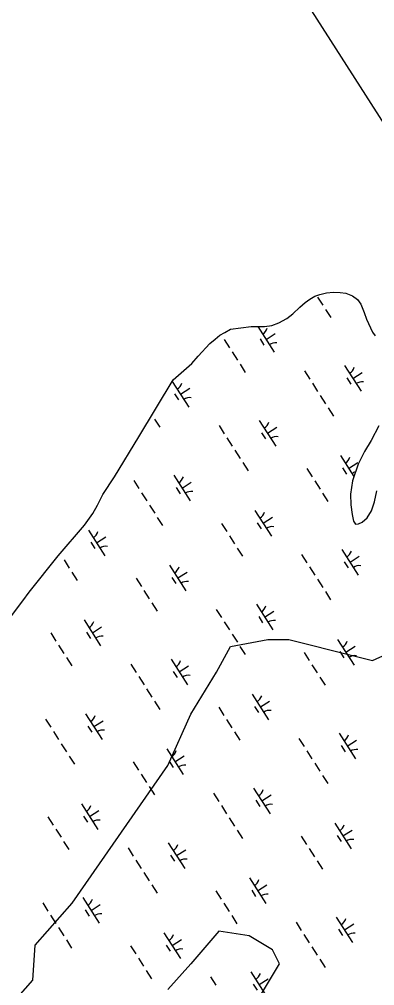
# Model space of a CAD drawing. Extents: x 3962991 to 3983549, y 181631 to 204078.
# Drawn here: x 3979493 to 3980076, y 190573 to 192156 of the extents above; entities that cross this region are included whole.
import ezdxf

# ---------------------------------------------------------------- set-up
doc = ezdxf.new("R2010")
doc.units = 0
for name, color, linetype in [('V-GRID-FRAM', 7, 'Continuous'), ('V-SITE-VEGE', 7, 'Continuous'), ('V-WETL-SWMP', 7, 'Continuous')]:
    doc.layers.add(name, color=color, linetype=linetype)

msp = doc.modelspace()

# ---------------------------------------------------------------- linework, layer by layer
at = {"layer": 'V-GRID-FRAM'}
msp.add_lwpolyline([(3973881.1, 201670.7), (3982001.8, 189003.7), (3974929.2, 184418.3), (3966825.4, 197159.8), (3973881.1, 201670.7)], dxfattribs=at)
at = {"layer": 'V-SITE-VEGE'}
for p, q in [((3979816.3, 191086.8), (3979839.2, 191128.8)), ((3979839.2, 191128.8), (3979900.3, 191140.2)), ((3979900.3, 191140.2), (3979934.6, 191140.2)), ((3979934.6, 191140.2), (3980041.5, 191113.5)), ((3980041.5, 191113.5), (3980072.1, 191105.9)), ((3980072.1, 191105.9), (3980114, 191125)), ((3979774.3, 191018), (3979816.3, 191086.8)), ((3979736.1, 190934), (3979774.3, 191018)), ((3979579.6, 190708.7), (3979736.1, 190934)), ((3979518.6, 190639.9), (3979579.6, 190708.7)), ((3979820.1, 190662.8), (3979774.3, 190609.4)), ((3979869.7, 190655.2), (3979820.1, 190662.8)), ((3979907.9, 190632.3), (3979869.7, 190655.2)), ((3979514.8, 190582.6), (3979518.6, 190639.9)), ((3979919.4, 190609.4), (3979907.9, 190632.3)), ((3979774.3, 190609.4), (3979736.1, 190567.4)), ((3979885, 190552.1), (3979919.4, 190609.4)), ((3979434.6, 190491), (3979514.8, 190582.6))]:
    msp.add_line(p, q, dxfattribs=at)
at = {"layer": 'V-WETL-SWMP'}
for p, q in [((3979961.4, 191692.7), (3979968.9, 191698.1)), ((3979968.9, 191698.1), (3979977.5, 191702.8)), ((3979977.5, 191702.8), (3979985.6, 191705.7)), ((3979981.8, 191701.3), (3979990.5, 191687.8)), ((3979985.6, 191705.7), (3979996.4, 191708.3)), ((3979996.4, 191708.3), (3980008.1, 191709.1)), ((3980008.1, 191709.1), (3980019.1, 191709)), ((3980019.1, 191709), (3980028.2, 191707.6)), ((3980028.2, 191707.6), (3980039.3, 191703.3)), ((3980039.3, 191703.3), (3980047.4, 191697.6)), ((3979941.2, 191673.7), (3979952.6, 191684.6)), ((3979952.6, 191684.6), (3979961.4, 191692.7)), ((3980047.4, 191697.6), (3980052.6, 191689.8)), ((3980052.6, 191689.8), (3980058.4, 191676)), ((3979931.2, 191666), (3979941.2, 191673.7)), ((3979994.8, 191681.1), (3980003.4, 191667.6)), ((3980058.4, 191676), (3980062.3, 191665.1)), ((3979839.2, 191648.5), (3979872.8, 191653.3)), ((3979872.8, 191653.3), (3979884.2, 191653.1)), ((3979883.8, 191653), (3979910.7, 191610.9)), ((3979884.2, 191653.1), (3979895.1, 191653.4)), ((3979895.1, 191653.4), (3979906.7, 191654.8)), ((3979906.7, 191654.8), (3979918.6, 191659)), ((3979918.6, 191659), (3979931.2, 191666)), ((3980062.3, 191665.1), (3980071.8, 191644)), ((3979813.7, 191632.6), (3979821.6, 191638.8)), ((3979821.6, 191638.8), (3979830, 191643.4)), ((3979830, 191643.4), (3979839.2, 191648.5)), ((3979897.3, 191632), (3979912.4, 191641.7)), ((3980071.8, 191644), (3980076.4, 191637.9)), ((3979786.1, 191604.7), (3979805.2, 191625.4)), ((3979805.2, 191625.4), (3979813.7, 191632.6)), ((3979828.9, 191631.7), (3979837.5, 191618.3)), ((3979887.5, 191632.9), (3979894, 191622.8)), ((3979775.5, 191592.4), (3979786.1, 191604.7)), ((3979841.8, 191611.5), (3979850.4, 191598)), ((3979745, 191565.6), (3979775.5, 191592.4)), ((3979854.8, 191591.3), (3979863.4, 191577.8)), ((3980026.2, 191589.1), (3980053.2, 191547)), ((3979960.3, 191580.6), (3979969, 191567.1)), ((3980039.7, 191568), (3980054.9, 191577.7)), ((3979743.7, 191563.2), (3979770.7, 191521.2)), ((3979973.3, 191560.4), (3979981.9, 191546.9)), ((3980030, 191568.9), (3980036.4, 191558.8)), ((3979747.5, 191543.1), (3979754, 191533)), ((3979757.2, 191542.2), (3979772.4, 191551.9)), ((3979986.2, 191540.2), (3979994.9, 191526.7)), ((3979999.2, 191520), (3980007.8, 191506.5)), ((3979714.7, 191501.5), (3979723.4, 191488.1)), ((3979886.2, 191499.3), (3979913.2, 191457.2)), ((3979820.3, 191490.8), (3979828.9, 191477.3)), ((3979889.9, 191479.1), (3979896.4, 191469)), ((3979899.7, 191478.2), (3979914.8, 191488)), ((3980082.1, 191490.6), (3980069.8, 191466.5)), ((3979833.3, 191470.6), (3979841.9, 191457.1)), ((3980069.8, 191466.5), (3980058.9, 191448.5)), ((3979846.2, 191450.4), (3979854.8, 191436.9)), ((3980058.9, 191448.5), (3980048.2, 191427.7)), ((3979859.2, 191430.2), (3979867.8, 191416.7)), ((3980019.2, 191441.8), (3980041.3, 191407.3)), ((3980032.7, 191420.7), (3980047.9, 191430.4)), ((3979964.3, 191420.5), (3979972.9, 191407)), ((3980023, 191421.6), (3980029.4, 191411.5)), ((3980048.2, 191427.7), (3980039, 191400.5)), ((3979680.3, 191401), (3979688.9, 191387.6)), ((3979746.1, 191409.5), (3979773.1, 191367.4)), ((3979759.6, 191388.5), (3979774.8, 191398.2)), ((3979977.3, 191400.2), (3979985.9, 191386.8)), ((3980039, 191400.5), (3980036.1, 191378.5)), ((3979749.9, 191389.4), (3979756.4, 191379.3)), ((3980075.2, 191366.2), (3980079, 191384.1)), ((3979693.2, 191380.8), (3979701.9, 191367.4)), ((3979990.2, 191380), (3979998.8, 191366.6)), ((3980036.1, 191378.5), (3980036.5, 191361.1)), ((3980070.3, 191351), (3980075.2, 191366.2)), ((3979706.2, 191360.6), (3979714.8, 191347.2)), ((3979879.2, 191352), (3979906.2, 191309.9)), ((3980036.5, 191361.1), (3980038.8, 191345.1)), ((3980063.1, 191339.9), (3980070.3, 191351)), ((3979719.1, 191340.4), (3979727.8, 191327)), ((3979892.7, 191330.9), (3979907.8, 191340.6)), ((3980038.8, 191345.1), (3980040.7, 191334.4)), ((3980040.7, 191334.4), (3980044.1, 191329.6)), ((3980055, 191332.9), (3980063.1, 191339.9)), ((3979606.1, 191319.7), (3979633.1, 191277.7)), ((3979824.3, 191330.7), (3979832.9, 191317.2)), ((3979882.9, 191331.8), (3979889.4, 191321.7)), ((3980044.1, 191329.6), (3980048.7, 191330.1)), ((3980048.7, 191330.1), (3980055, 191332.9)), ((3979619.6, 191298.7), (3979634.8, 191308.4)), ((3979837.2, 191310.5), (3979845.9, 191297)), ((3979609.9, 191299.6), (3979616.4, 191289.5)), ((3979850.2, 191290.3), (3979858.8, 191276.8)), ((3980021.6, 191288), (3980048.6, 191245.9)), ((3979566.1, 191270.9), (3979574.8, 191257.4)), ((3979955.7, 191279.6), (3979964.4, 191266.1)), ((3980035.1, 191267), (3980050.3, 191276.7)), ((3979739.1, 191262.2), (3979766.1, 191220.1)), ((3979968.7, 191259.3), (3979977.3, 191245.9)), ((3980025.4, 191267.9), (3980031.9, 191257.8)), ((3979579.1, 191250.7), (3979587.7, 191237.2)), ((3979684.2, 191240.9), (3979692.9, 191227.4)), ((3979742.9, 191242), (3979749.4, 191231.9)), ((3979752.6, 191241.2), (3979767.8, 191250.9)), ((3979981.6, 191239.1), (3979990.3, 191225.7)), ((3979697.2, 191220.7), (3979705.8, 191207.2)), ((3979994.6, 191218.9), (3980003.2, 191205.5)), ((3979710.1, 191200.5), (3979718.8, 191187)), ((3979881.6, 191198.3), (3979908.6, 191156.2)), ((3979815.7, 191189.8), (3979824.3, 191176.3)), ((3979885.4, 191178.1), (3979891.8, 191168)), ((3979895.1, 191177.2), (3979910.2, 191186.9)), ((3979599.1, 191172.4), (3979626.1, 191130.3)), ((3979612.6, 191151.4), (3979627.8, 191161.1)), ((3979828.7, 191169.6), (3979837.3, 191156.1)), ((3979544.2, 191151.1), (3979552.8, 191137.7)), ((3979602.9, 191152.3), (3979609.3, 191142.2)), ((3979841.6, 191149.4), (3979850.3, 191135.9)), ((3979557.2, 191130.9), (3979565.8, 191117.5)), ((3979854.6, 191129.2), (3979863.2, 191115.7)), ((3980014.6, 191140.7), (3980041.6, 191098.6)), ((3980028.1, 191119.7), (3980043.3, 191129.4)), ((3979959.7, 191119.4), (3979968.3, 191105.9)), ((3980018.4, 191120.6), (3980024.9, 191110.4)), ((3979570.1, 191110.7), (3979578.7, 191097.3)), ((3979675.7, 191100), (3979684.3, 191086.5)), ((3979741.6, 191108.5), (3979768.5, 191066.4)), ((3979755.1, 191087.4), (3979770.2, 191097.1)), ((3979972.7, 191099.2), (3979981.3, 191085.7)), ((3979745.3, 191088.3), (3979751.8, 191078.2)), ((3979688.6, 191079.8), (3979697.3, 191066.3)), ((3979985.6, 191079), (3979994.3, 191065.5)), ((3979701.6, 191059.6), (3979710.2, 191046.1)), ((3979874.6, 191050.9), (3979901.6, 191008.8)), ((3979714.5, 191039.4), (3979723.2, 191025.9)), ((3979888.1, 191029.9), (3979903.2, 191039.6)), ((3979601.5, 191018.7), (3979628.5, 190976.6)), ((3979819.7, 191029.6), (3979828.3, 191016.2)), ((3979878.3, 191030.8), (3979884.8, 191020.7)), ((3979535.6, 191010.2), (3979544.3, 190996.8)), ((3979615, 190997.7), (3979630.2, 191007.4)), ((3979832.6, 191009.4), (3979841.3, 190996)), ((3979548.6, 190990), (3979557.2, 190976.6)), ((3979605.3, 190998.5), (3979611.8, 190988.4)), ((3979845.6, 190989.2), (3979854.2, 190975.8)), ((3980017, 190987), (3980044, 190944.9)), ((3979951.2, 190978.5), (3979959.8, 190965)), ((3980030.5, 190965.9), (3980045.7, 190975.7)), ((3979561.6, 190969.8), (3979570.2, 190956.4)), ((3979734.6, 190961.2), (3979761.5, 190919.1)), ((3979964.1, 190958.3), (3979972.7, 190944.8)), ((3980020.8, 190966.8), (3980027.3, 190956.7)), ((3979574.5, 190949.6), (3979583.1, 190936.1)), ((3979679.6, 190939.9), (3979688.3, 190926.4)), ((3979738.3, 190941), (3979744.8, 190930.9)), ((3979748, 190940.1), (3979763.2, 190949.8)), ((3979977.1, 190938.1), (3979985.7, 190924.6)), ((3979692.6, 190919.7), (3979701.2, 190906.2)), ((3979990, 190917.9), (3979998.6, 190904.4)), ((3979705.6, 190899.5), (3979714.2, 190886)), ((3979877, 190897.2), (3979904, 190855.1)), ((3979811.1, 190888.7), (3979819.8, 190875.3)), ((3979880.8, 190877.1), (3979887.2, 190867)), ((3979890.5, 190876.2), (3979905.6, 190885.9)), ((3979594.5, 190871.4), (3979621.5, 190829.3)), ((3979608, 190850.3), (3979623.2, 190860.1)), ((3979824.1, 190868.5), (3979832.7, 190855.1)), ((3979539.6, 190850.1), (3979548.3, 190836.6)), ((3979598.3, 190851.2), (3979604.8, 190841.1)), ((3979837, 190848.3), (3979845.7, 190834.9)), ((3979552.6, 190829.9), (3979561.2, 190816.4)), ((3979850, 190828.1), (3979858.6, 190814.7)), ((3980010, 190839.7), (3980037, 190797.6)), ((3980023.5, 190818.6), (3980038.7, 190828.3)), ((3979955.1, 190818.4), (3979963.8, 190804.9)), ((3980013.8, 190819.5), (3980020.3, 190809.4)), ((3979565.5, 190809.7), (3979574.2, 190796.2)), ((3979671.1, 190799), (3979679.7, 190785.5)), ((3979737, 190807.4), (3979764, 190765.3)), ((3979750.5, 190786.4), (3979765.6, 190796.1)), ((3979968.1, 190798.2), (3979976.7, 190784.7)), ((3979740.7, 190787.3), (3979747.2, 190777.2)), ((3979684, 190778.8), (3979692.7, 190765.3)), ((3979981, 190778), (3979989.7, 190764.5)), ((3979697, 190758.6), (3979705.6, 190745.1)), ((3979870, 190749.9), (3979897, 190707.8)), ((3979709.9, 190738.4), (3979718.6, 190724.9)), ((3979883.5, 190728.9), (3979898.6, 190738.6)), ((3979596.9, 190717.7), (3979623.9, 190675.6)), ((3979815.1, 190728.6), (3979823.7, 190715.1)), ((3979873.8, 190729.7), (3979880.2, 190719.6)), ((3979531.1, 190709.2), (3979539.7, 190695.7)), ((3979610.4, 190696.6), (3979625.6, 190706.3)), ((3979828, 190708.4), (3979836.7, 190694.9)), ((3979544, 190689), (3979552.6, 190675.5)), ((3979600.7, 190697.5), (3979607.2, 190687.4)), ((3979841, 190688.2), (3979849.6, 190674.7)), ((3980012.4, 190685.9), (3980039.4, 190643.9)), ((3979946.6, 190677.5), (3979955.2, 190664)), ((3980025.9, 190664.9), (3980041.1, 190674.6)), ((3979557, 190668.8), (3979565.6, 190655.3)), ((3979730, 190660.1), (3979756.9, 190618)), ((3979959.5, 190657.3), (3979968.2, 190643.8)), ((3980016.2, 190665.8), (3980022.7, 190655.7)), ((3979569.9, 190648.6), (3979578.6, 190635.1)), ((3979675.1, 190638.8), (3979683.7, 190625.4)), ((3979733.7, 190640), (3979740.2, 190629.9)), ((3979743.5, 190639.1), (3979758.6, 190648.8)), ((3979972.5, 190637.1), (3979981.1, 190623.6)), ((3979688, 190618.6), (3979696.6, 190605.2)), ((3979985.4, 190616.9), (3979994.1, 190603.4)), ((3979701, 190598.4), (3979709.6, 190584.9)), ((3979872.4, 190596.2), (3979899.4, 190554.1)), ((3979806.5, 190587.7), (3979815.2, 190574.2)), ((3979876.2, 190576), (3979882.6, 190565.9)), ((3979885.9, 190575.1), (3979901.1, 190584.8))]:
    msp.add_line(p, q, dxfattribs=at)
msp.add_lwpolyline([(3979480.2, 191179.3), (3979498.5, 191203.7), (3979508.8, 191218.1), (3979556.3, 191277.5), (3979599.5, 191327.9), (3979613.1, 191346.8), (3979620.8, 191360.7), (3979629.6, 191378.1), (3979648.8, 191406.8), (3979688.9, 191472.5), (3979745, 191565.6)], dxfattribs=at)
for centre, start, end in [((3979882.5, 191655.4), 301.8919, 343.4355), ((3979912.4, 191608.8), 81.8919, 123.4355), ((3980025, 191591.4), 301.8919, 343.4355), ((3979742.5, 191565.6), 301.8919, 343.4355), ((3980054.8, 191544.9), 81.8919, 123.4355), ((3979772.3, 191519.1), 81.8919, 123.4355), ((3979885, 191501.6), 301.8919, 343.4355), ((3979914.8, 191455.1), 81.8919, 123.4355), ((3980018, 191444.1), 301.8919, 343.4355), ((3980047.8, 191397.6), 103.0549, 123.4355), ((3979744.9, 191411.9), 301.8919, 343.4355), ((3979774.7, 191365.3), 81.8919, 123.4355), ((3979878, 191354.3), 301.8919, 343.4355), ((3979907.8, 191307.8), 81.8919, 123.4355), ((3979604.9, 191322.1), 301.8919, 343.4355), ((3979634.7, 191275.6), 81.8919, 123.4355), ((3980020.4, 191290.4), 301.8919, 343.4355), ((3979737.9, 191264.5), 301.8919, 343.4355), ((3980050.2, 191243.9), 81.8919, 123.4355), ((3979767.7, 191218), 81.8919, 123.4355), ((3979880.4, 191200.6), 301.8919, 343.4355), ((3979597.9, 191174.8), 301.8919, 343.4355), ((3979910.2, 191154.1), 81.8919, 123.4355), ((3979627.7, 191128.3), 81.8919, 123.4355), ((3980013.4, 191143), 301.8919, 343.4355), ((3980043.2, 191096.5), 81.8919, 123.4355), ((3979740.3, 191110.8), 301.8919, 343.4355), ((3979770.2, 191064.3), 81.8919, 123.4355), ((3979873.4, 191053.3), 301.8919, 343.4355), ((3979903.2, 191006.8), 81.8919, 123.4355), ((3979600.3, 191021), 301.8919, 343.4355), ((3979630.1, 190974.5), 81.8919, 123.4355), ((3980015.8, 190989.3), 301.8919, 343.4355), ((3979733.3, 190963.5), 301.8919, 343.4355), ((3980045.6, 190942.8), 81.8919, 123.4355), ((3979763.2, 190917), 81.8919, 123.4355), ((3979875.8, 190899.5), 301.8919, 343.4355), ((3979593.3, 190873.7), 301.8919, 343.4355), ((3979905.6, 190853), 81.8919, 123.4355), ((3979623.1, 190827.2), 81.8919, 123.4355), ((3980008.8, 190842), 301.8919, 343.4355), ((3980038.6, 190795.5), 81.8919, 123.4355), ((3979735.8, 190809.8), 301.8919, 343.4355), ((3979765.6, 190763.3), 81.8919, 123.4355), ((3979868.8, 190752.2), 301.8919, 343.4355), ((3979898.6, 190705.7), 81.8919, 123.4355), ((3979595.7, 190720), 301.8919, 343.4355), ((3979625.5, 190673.5), 81.8919, 123.4355), ((3980011.2, 190688.3), 301.8919, 343.4355), ((3979728.7, 190662.5), 301.8919, 343.4355), ((3980041, 190641.8), 81.8919, 123.4355), ((3979758.6, 190616), 81.8919, 123.4355), ((3979871.2, 190598.5), 301.8919, 343.4355)]:
    msp.add_arc(centre, 17.6, start, end, dxfattribs=at)

doc.saveas('drawing.dxf')
